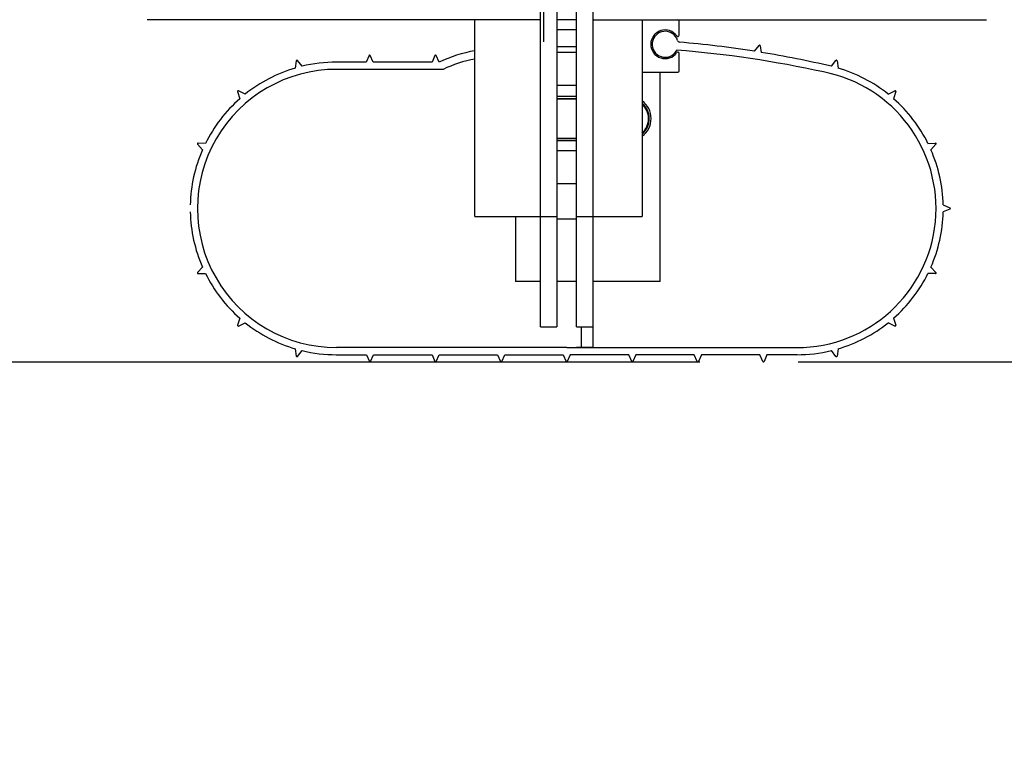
# Model space of a CAD drawing. Header units: inches. Extents: x 144.9 to 238.4, y 214.8 to 247.7.
# Tile 328 of 411: x 211.631 to 212.1, y 220.119 to 220.47. Entities that reach past the tile are written whole.
import ezdxf

# ---------------------------------------------------------------- set-up
doc = ezdxf.new("R2010")
doc.units = ezdxf.units.IN
doc.header["$LTSCALE"] = 0.25
doc.header["$MEASUREMENT"] = 0
doc.layers.add('ANNOTATIONS', color=1, linetype='Continuous')
doc.layers.add('MOTOR RH', color=7, linetype='Continuous')
doc.styles.add('ARIAL', font='arial.ttf', dxfattribs={"height": 0.09375})
doc.dimstyles.new('STANDARD$0', dxfattribs={"dimtxt": 0.09375, "dimasz": 0.09375, "dimexe": 0.03125, "dimexo": 0.046875, "dimgap": 0.09, "dimtad": 0, "dimtih": 1, "dimtoh": 1, "dimdec": 4, "dimzin": 0, "dimdsep": 46, "dimtxsty": 'ARIAL', "dimcen": 0.09, "dimadec": 0, "dimazin": 0, "dimtfac": 1, "dimtdec": 4, "dimtofl": 0, "dimtmove": 0, "dimatfit": 1, "dimfxl": 1, "dimtolj": 1, "dimtzin": 0, "dimarcsym": 0})

# ---------------------------------------------------------------- blocks, each defined once
blk = doc.blocks.new('*D4')
at = {"layer": 'ANNOTATIONS', "color": 0, "lineweight": -2, "transparency": 16777216}
for p, q in [((212.5000567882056, 220.9791670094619), (212.5000567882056, 221.0729170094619)), ((212.0341158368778, 220.8854170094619), (212.5313067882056, 220.8854170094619)), ((212.0018989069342, 220.3064249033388), (212.5313067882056, 220.3064249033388)), ((212.5000567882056, 220.2126749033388), (212.5000567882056, 220.1189249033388))]:
    blk.add_line(p, q, dxfattribs=at)
at = {"layer": 'ANNOTATIONS', "color": 0, "transparency": 16777216}
for points in [[(212.4844317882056, 220.9791670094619), (212.5156817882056, 220.9791670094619), (212.5000567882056, 220.8854170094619)], [(212.4844317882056, 220.2126749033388), (212.5156817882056, 220.2126749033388), (212.5000567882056, 220.3064249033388)]]:
    blk.add_solid(points, dxfattribs=at)
at = {"layer": 'defpoints', "color": 0, "transparency": 16777216}
for p in [(211.9872408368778, 220.8854170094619), (212.5000567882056, 220.8854170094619), (211.9550239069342, 220.3064249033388)]:
    blk.add_point(p, dxfattribs=at)
at = {"layer": 'ANNOTATIONS', "color": 0, "transparency": 16777216, "insert": (212.5000567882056, 220.5919938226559), "char_height": 0.09375, "attachment_point": 5, "style": 'ARIAL'}
blk.add_mtext('\\A1;4 1/2"\\PPHOTOEYE', dxfattribs=at)
blk = doc.blocks.new('*D5')
at = {"layer": 'ANNOTATIONS', "color": 0, "lineweight": -2, "transparency": 16777216}
for p, q in [((212.0341158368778, 222.1368975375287), (213.2468942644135, 222.1368975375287)), ((213.2156442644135, 222.0431475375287), (213.2156442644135, 221.4457919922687)), ((213.2156442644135, 220.4001749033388), (213.2156442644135, 221.0121468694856)), ((212.0018989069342, 220.3064249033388), (213.2468942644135, 220.3064249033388))]:
    blk.add_line(p, q, dxfattribs=at)
at = {"layer": 'ANNOTATIONS', "color": 0, "transparency": 16777216}
for points in [[(213.2000192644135, 222.0431475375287), (213.2312692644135, 222.0431475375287), (213.2156442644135, 222.1368975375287)], [(213.2000192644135, 220.4001749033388), (213.2312692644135, 220.4001749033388), (213.2156442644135, 220.3064249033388)]]:
    blk.add_solid(points, dxfattribs=at)
at = {"layer": 'defpoints', "color": 0, "transparency": 16777216}
for p in [(211.9872408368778, 222.1368975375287), (213.2156442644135, 222.1368975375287), (211.9550239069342, 220.3064249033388)]:
    blk.add_point(p, dxfattribs=at)
at = {"layer": 'ANNOTATIONS', "color": 0, "transparency": 16777216, "insert": (213.2156442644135, 221.2289694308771), "char_height": 0.09375, "attachment_point": 5, "style": 'ARIAL'}
blk.add_mtext('\\A1;51"\\PPHOTOEYE', dxfattribs=at)
blk = doc.blocks.new('*D19')
at = {"layer": 'ANNOTATIONS', "color": 0, "lineweight": -2, "transparency": 16777216}
for p, q in [((212.2921279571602, 224.1520636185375), (214.1276759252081, 224.1520636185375)), ((214.0964259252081, 224.0583136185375), (214.0964259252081, 222.4466743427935)), ((214.0964259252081, 220.4001749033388), (214.0964259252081, 222.0118141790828)), ((212.0463283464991, 220.3064249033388), (214.1276759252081, 220.3064249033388))]:
    blk.add_line(p, q, dxfattribs=at)
at = {"layer": 'ANNOTATIONS', "color": 0, "transparency": 16777216}
for points in [[(214.0808009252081, 224.0583136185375), (214.1120509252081, 224.0583136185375), (214.0964259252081, 224.1520636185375)], [(214.0808009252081, 220.4001749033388), (214.1120509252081, 220.4001749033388), (214.0964259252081, 220.3064249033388)]]:
    blk.add_solid(points, dxfattribs=at)
at = {"layer": 'defpoints', "color": 0, "transparency": 16777216}
for p in [(212.2452529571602, 224.1520636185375), (214.0964259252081, 224.1520636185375), (211.9994533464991, 220.3064249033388)]:
    blk.add_point(p, dxfattribs=at)
at = {"layer": 'ANNOTATIONS', "color": 0, "transparency": 16777216, "insert": (214.0964259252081, 222.229244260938), "char_height": 0.09375, "attachment_point": 5, "style": 'ARIAL'}
blk.add_mtext('\\A1;OPENING\\P HEIGHT', dxfattribs=at)

msp = doc.modelspace()

# ---------------------------------------------------------------- linework, layer by layer
at = {"layer": 'MOTOR RH'}
for p, q in [((211.8807033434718, 220.4589699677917), (211.8807033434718, 224.9861698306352)), ((211.8963283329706, 220.3231555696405), (211.8963283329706, 224.9861125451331)), ((211.8791406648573, 220.3231555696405), (211.8791406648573, 220.9070430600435)), ((211.8869532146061, 220.9070430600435), (211.8869532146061, 220.3231555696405)), ((211.9041405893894, 220.9070430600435), (211.9041405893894, 220.3132930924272)), ((211.8791406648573, 220.4695430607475), (211.6916406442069, 220.4695430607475)), ((211.8478907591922, 220.3757930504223), (211.8478907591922, 220.4695430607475)), ((211.8963283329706, 220.4695430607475), (211.8869532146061, 220.4695430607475)), ((211.9041405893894, 220.4695430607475), (212.0916406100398, 220.4695430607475)), ((211.9275782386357, 220.4695430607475), (211.9275782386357, 220.3757930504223)), ((211.9452375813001, 220.4621795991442), (211.9452375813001, 220.4689181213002)), ((211.8869532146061, 220.4648556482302), (211.8963283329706, 220.4648556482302)), ((211.8963283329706, 220.4566124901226), (211.8869532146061, 220.4566124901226)), ((211.8963283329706, 220.453918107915), (211.8869532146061, 220.453918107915)), ((211.9811275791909, 220.4544818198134), (211.9833196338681, 220.4572511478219)), ((211.9838738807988, 220.4571025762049), (211.9843349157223, 220.4539670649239)), ((211.7627718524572, 220.449970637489), (211.762258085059, 220.446476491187)), ((211.765518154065, 220.4473498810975), (211.7633260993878, 220.450119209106)), ((211.7960247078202, 220.4493087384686), (211.7819293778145, 220.4493087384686)), ((211.7974253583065, 220.4525509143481), (211.7960247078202, 220.4493087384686)), ((211.7993997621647, 220.4493087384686), (211.7979991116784, 220.4525509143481)), ((211.8274531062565, 220.4493087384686), (211.7993997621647, 220.4493087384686)), ((211.8288537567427, 220.4525509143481), (211.8274531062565, 220.4493087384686)), ((211.8308281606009, 220.4493087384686), (211.8294275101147, 220.4525509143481)), ((211.9452375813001, 220.4451680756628), (211.9452375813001, 220.4534690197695)), ((212.0177631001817, 220.4473498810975), (212.0199551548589, 220.450119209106)), ((212.0205094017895, 220.449970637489), (212.0210231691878, 220.446476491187)), ((211.8326952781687, 220.4458712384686), (211.7819293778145, 220.4458712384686)), ((211.9275782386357, 220.4445431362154), (211.9446124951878, 220.4445431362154)), ((211.9361645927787, 220.4443093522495), (211.9275782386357, 220.4443093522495)), ((211.9361645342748, 220.344812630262), (211.9361645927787, 220.4443093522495)), ((211.7348194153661, 220.4352795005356), (211.7358305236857, 220.4318954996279)), ((211.7384159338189, 220.4340649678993), (211.7352589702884, 220.4356482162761)), ((211.8869532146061, 220.4382931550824), (211.8963283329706, 220.4382931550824)), ((212.0448653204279, 220.4340649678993), (212.0480222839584, 220.4356482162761)), ((212.0484618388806, 220.4352795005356), (212.047450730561, 220.4318954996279)), ((211.8963283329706, 220.4328730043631), (211.8869532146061, 220.4328730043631)), ((211.8869532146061, 220.4320117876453), (211.8963283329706, 220.4320117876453)), ((211.8963283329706, 220.4316992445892), (211.8869532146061, 220.4316992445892)), ((211.8869532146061, 220.4131313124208), (211.8963283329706, 220.4131313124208)), ((211.8963283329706, 220.4128189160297), (211.8869532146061, 220.4128189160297)), ((211.8869532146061, 220.4119576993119), (211.8963283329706, 220.4119576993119)), ((211.7156945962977, 220.4101515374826), (211.7180410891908, 220.4075118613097)), ((211.7194674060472, 220.4105707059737), (211.715937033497, 220.4106714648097)), ((211.8963283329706, 220.4070431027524), (211.8869532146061, 220.4070431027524)), ((212.0638138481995, 220.4105707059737), (212.0673442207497, 220.4106714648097)), ((212.0675866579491, 220.4101515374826), (212.0652401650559, 220.4075118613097)), ((211.8869532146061, 220.3914181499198), (211.8963283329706, 220.3914181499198)), ((212.0710579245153, 220.3812698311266), (212.0743001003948, 220.3798691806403)), ((212.0743001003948, 220.3792954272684), (212.0710579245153, 220.3778947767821)), ((211.8478907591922, 220.3757930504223), (211.8869532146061, 220.3757930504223)), ((211.8672669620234, 220.3757930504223), (211.8672669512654, 220.3448126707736)), ((211.8963283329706, 220.374435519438), (211.8869532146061, 220.374435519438)), ((211.8963283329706, 220.3757930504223), (211.9275782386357, 220.3757930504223)), ((211.7180410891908, 220.351652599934), (211.7156945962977, 220.3490129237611)), ((212.0652401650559, 220.351652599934), (212.0675866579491, 220.3490129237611)), ((211.715937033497, 220.3484928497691), (211.7194674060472, 220.3485937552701)), ((212.0673442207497, 220.3484928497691), (212.0638138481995, 220.3485937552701)), ((211.8791406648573, 220.3448126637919), (211.8672669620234, 220.3448126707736)), ((211.8963283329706, 220.3448126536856), (211.8869532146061, 220.3448126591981)), ((211.9361645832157, 220.3448126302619), (211.9041405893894, 220.344812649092)), ((211.7358305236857, 220.3272689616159), (211.7348194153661, 220.3238851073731)), ((212.047450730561, 220.3272689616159), (212.0484618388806, 220.3238851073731)), ((211.7352589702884, 220.3235160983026), (211.7384159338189, 220.3250994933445)), ((211.8791406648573, 220.3231555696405), (211.8869532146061, 220.3231555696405)), ((211.8963283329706, 220.3231555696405), (211.9041405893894, 220.3231555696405)), ((211.8984902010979, 220.3231555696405), (211.8984902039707, 220.3132931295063)), ((212.0480222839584, 220.3235160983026), (212.0448653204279, 220.3250994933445)), ((211.8916406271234, 220.3132931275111), (211.7819294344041, 220.3132931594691)), ((211.8869532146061, 220.3132930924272), (211.8791406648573, 220.3132930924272)), ((211.8916406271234, 220.3132931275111), (212.0013518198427, 220.3132931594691)), ((211.9041405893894, 220.3132930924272), (211.8963283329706, 220.3132930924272)), ((211.762258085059, 220.3126881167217), (211.7627718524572, 220.3091936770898)), ((211.7633260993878, 220.3090452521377), (211.765518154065, 220.3118145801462)), ((211.7818493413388, 220.3098557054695), (211.7962031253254, 220.3098557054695)), ((211.7962031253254, 220.3098557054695), (211.7976037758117, 220.30661352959)), ((211.7981775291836, 220.30661352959), (211.7995781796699, 220.3098557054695)), ((211.7995781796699, 220.3098557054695), (211.8274531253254, 220.3098557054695)), ((211.8274531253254, 220.3098557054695), (211.8288537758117, 220.30661352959)), ((211.8294275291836, 220.30661352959), (211.8308281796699, 220.3098557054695)), ((211.8308281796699, 220.3098557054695), (211.8587031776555, 220.3098557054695)), ((211.8587031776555, 220.3098557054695), (211.8601036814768, 220.30661352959)), ((211.8606774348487, 220.30661352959), (211.862078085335, 220.3098557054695)), ((211.862078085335, 220.3098557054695), (211.8899530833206, 220.3098557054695)), ((211.8899530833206, 220.3098557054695), (211.8913537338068, 220.30661352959)), ((211.8933281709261, 220.3098557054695), (211.8919275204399, 220.30661352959)), ((211.9212031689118, 220.3098557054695), (211.8933281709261, 220.3098557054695)), ((211.922603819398, 220.30661352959), (211.9212031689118, 220.3098557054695)), ((211.9245780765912, 220.3098557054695), (211.92317757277, 220.30661352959)), ((211.9524530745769, 220.3098557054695), (211.9245780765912, 220.3098557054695)), ((211.9538537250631, 220.30661352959), (211.9524530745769, 220.3098557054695)), ((211.9558281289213, 220.3098557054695), (211.9544274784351, 220.30661352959)), ((211.9837030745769, 220.3098557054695), (211.9558281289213, 220.3098557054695)), ((211.9851037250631, 220.30661352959), (211.9837030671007, 220.3098557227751)), ((211.9870781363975, 220.3098557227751), (211.9856774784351, 220.30661352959)), ((212.0014319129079, 220.3098557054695), (211.9870781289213, 220.3098557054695)), ((212.0199551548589, 220.3090452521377), (212.0177631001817, 220.3118145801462)), ((212.0210231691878, 220.3126881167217), (212.0205094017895, 220.3091936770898)), ((210.7761020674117, 220.3064249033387), (211.9550239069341, 220.3064249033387))]:
    msp.add_line(p, q, dxfattribs=at)
for centre, radius, start, end in [((211.9047657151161, 220.4701680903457), 0.0006249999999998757, 180, 270), ((211.9446125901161, 220.4689180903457), 0.0006250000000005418, 0, 90), ((211.9385547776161, 220.4578243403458), 0.006835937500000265, 35.71436746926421, 324.2856325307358), ((211.9385547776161, 220.4578243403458), 0.006187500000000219, 17.40474082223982, 330.052941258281), ((211.9446125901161, 220.4621796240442), 0.0006250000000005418, 215.7143674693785, 0), ((211.9456517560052, 220.4600490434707), 0.001249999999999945, 197.4047408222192, 258.029954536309), ((211.9012214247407, 219.946352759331), 0.5143735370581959, 81.06310443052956, 85.07374080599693), ((211.8588915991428, 220.3905719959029), 0.06509655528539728, 99.72929464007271, 115.5376950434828), ((211.9449992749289, 220.4541115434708), 0.00124999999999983, 130.8326588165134, 150.0529412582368), ((211.9446125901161, 220.4534690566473), 0.0006250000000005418, 0, 144.2856325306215), ((211.9008059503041, 219.924431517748), 0.5323957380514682, 77.71761408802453, 85.32674693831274), ((211.983564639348, 220.4570571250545), 0.0003124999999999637, 8.36434447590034, 141.6356555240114), ((211.9012214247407, 219.946352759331), 0.5143735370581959, 76.90477620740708, 80.70126847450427), ((211.763081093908, 220.4499251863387), 0.0003124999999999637, 38.36434447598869, 171.6356555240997), ((211.7819294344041, 220.3795822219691), 0.0697265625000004, 90, 103.6132104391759), ((211.7977122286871, 220.4524270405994), 0.0003125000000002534, 23.36434447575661, 156.6356555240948), ((211.8291406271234, 220.4524270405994), 0.0003125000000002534, 23.36434447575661, 156.6356555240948), ((211.8588915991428, 220.3905719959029), 0.06119030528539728, 100.3569903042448, 115.3478200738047), ((212.0202001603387, 220.4499251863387), 0.0003124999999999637, 8.36434447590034, 141.6356555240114), ((211.7819294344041, 220.3795822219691), 0.06628906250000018, 89.93250096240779, 270), ((211.7819294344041, 220.3795822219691), 0.06972656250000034, 106.3867895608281, 128.6132104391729), ((211.9446125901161, 220.4451680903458), 0.0006250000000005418, 270, 0), ((212.0013518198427, 220.3795822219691), 0.06628906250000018, 270, 78.94528773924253), ((212.0013518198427, 220.3795822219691), 0.06972656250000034, 51.386789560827, 73.61321043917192), ((211.7351188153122, 220.4353689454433), 0.0003125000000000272, 63.36434447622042, 196.6356555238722), ((212.0481624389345, 220.4353689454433), 0.0003125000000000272, 343.3643444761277, 116.6356555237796), ((211.7819294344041, 220.3795822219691), 0.06972656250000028, 131.3867895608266, 153.613210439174), ((211.9214008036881, 220.4224153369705), 0.01045767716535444, 306.2071158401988, 53.79288415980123), ((212.0013518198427, 220.3795822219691), 0.06972656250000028, 26.38678956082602, 48.61321043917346), ((211.9214008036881, 220.4224153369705), 0.009596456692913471, 310.0696196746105, 49.93038032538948), ((211.9214008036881, 220.4224153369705), 0.009283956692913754, 311.7119171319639, 48.28808286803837), ((211.7819294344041, 220.3795822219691), 0.06972656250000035, 156.3867895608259, 178.6132104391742), ((211.7159281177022, 220.4103591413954), 0.0003125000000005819, 88.36434447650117, 221.6356555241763), ((212.0013518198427, 220.3795822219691), 0.06972656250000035, 1.386789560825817, 23.61321043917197), ((212.0673531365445, 220.4103591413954), 0.0003125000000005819, 318.3643444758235, 91.63565552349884), ((212.074176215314, 220.3795822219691), 0.0003125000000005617, 293.3643444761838, 66.63565552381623), ((211.7819294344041, 220.3795822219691), 0.06972656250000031, 181.3867895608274, 203.6132104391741), ((212.0013518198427, 220.3795822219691), 0.06972656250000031, 336.3867895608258, 358.6132104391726), ((211.7159281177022, 220.3488053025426), 0.0003125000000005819, 138.3643444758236, 271.6356555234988), ((211.7819294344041, 220.3795822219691), 0.06972656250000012, 206.3867895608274, 228.6132104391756), ((212.0013518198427, 220.3795822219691), 0.06972656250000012, 311.3867895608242, 333.6132104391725), ((212.0673531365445, 220.3488053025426), 0.0003125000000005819, 268.3643444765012, 41.63565552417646), ((211.7351188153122, 220.3237954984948), 0.0003125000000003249, 163.3643444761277, 296.6356555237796), ((211.7819294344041, 220.3795822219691), 0.06972656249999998, 231.3867895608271, 253.6132104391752), ((212.0013518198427, 220.3795822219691), 0.06972656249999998, 286.3867895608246, 308.613210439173), ((212.0481624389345, 220.3237954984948), 0.0003125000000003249, 243.3643444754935, 16.6356555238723), ((211.763081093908, 220.3092392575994), 0.0003125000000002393, 188.3643444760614, 321.6356555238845), ((211.7819294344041, 220.3795822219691), 0.06972656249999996, 256.3867895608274, 270), ((212.0013518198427, 220.3795822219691), 0.06972656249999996, 270, 283.6132104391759), ((212.0202001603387, 220.3092392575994), 0.0003125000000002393, 218.3643444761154, 351.6356555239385), ((211.7978906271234, 220.3067374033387), 0.0003125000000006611, 203.3643444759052, 336.6356555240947), ((211.8291406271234, 220.3067374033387), 0.0003125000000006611, 203.3643444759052, 336.6356555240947), ((211.8603906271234, 220.3067374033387), 0.0003124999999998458, 203.3643444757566, 336.6356555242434), ((211.8916406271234, 220.3067374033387), 0.0003124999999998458, 203.3643444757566, 336.6356802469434), ((211.9228906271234, 220.3067374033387), 0.0003124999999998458, 203.3643444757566, 336.6356555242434), ((211.9541406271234, 220.3067374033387), 0.0003125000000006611, 203.3643444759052, 336.6356555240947), ((211.9853906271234, 220.3067374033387), 0.0003125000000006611, 203.3643444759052, 336.6356555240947)]:
    msp.add_arc(centre, radius, start, end, dxfattribs=at)

# ---------------------------------------------------------------- dimensions: what is measured, and where the dimension line sits
at = {"layer": 'ANNOTATIONS'}
dim = msp.add_linear_dim(base=(214.0964259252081, 224.1520636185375), p1=(211.999453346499, 220.3064249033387), p2=(212.2452529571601, 224.1520636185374), angle=90, text='OPENING\\P HEIGHT', dimstyle='STANDARD$0', dxfattribs=at)
dim.commit()
dim.dimension.update_dxf_attribs({"geometry": '*D19', "text_midpoint": (214.0964259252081, 222.229244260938)})
for base, p2, text, picture, middle in [((213.2156442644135, 222.1368975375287), (211.9872408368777, 222.1368975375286), '51"\\PPHOTOEYE', '*D5', (213.2156442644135, 221.2289694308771)), ((212.5000567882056, 220.8854170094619), (211.9872408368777, 220.8854170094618), '4 1/2"\\PPHOTOEYE', '*D4', (212.5000567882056, 220.5919938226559))]:
    dim = msp.add_linear_dim(base=base, p1=(211.9550239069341, 220.3064249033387), p2=p2, angle=90, text=text, dimstyle='STANDARD$0', dxfattribs=at)
    dim.commit()
    dim.dimension.update_dxf_attribs({"geometry": picture, "text_midpoint": middle, "dimtype": 160})

doc.saveas('drawing.dxf')
